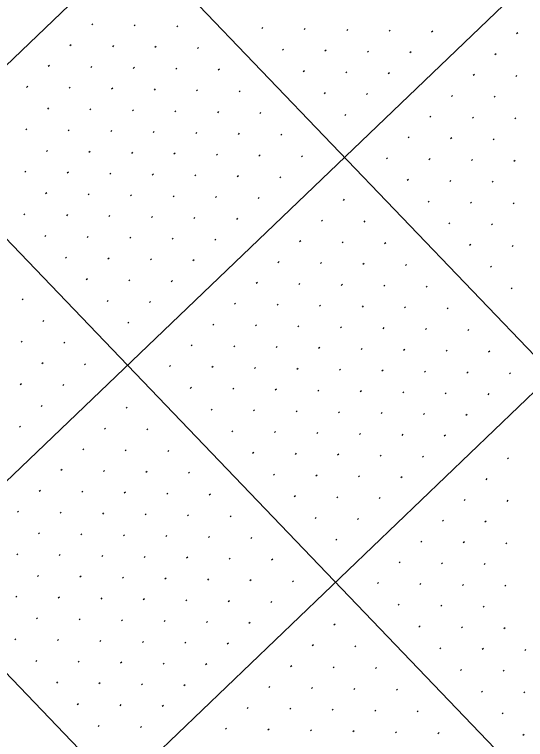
# Model space of a CAD drawing. Extents: x 2148987 to 2151117, y 142806 to 144993.
# Drawn here: x 2150211.6 to 2150296.6, y 144384 to 144504.6 of the extents above; entities that cross this region are included whole.
import ezdxf

# ---------------------------------------------------------------- set-up
doc = ezdxf.new("R2010")
doc.units = 0
doc.layers.add('PR_PIER_PH3', color=7, linetype='Continuous')
doc.layers.add('SHT_Profile_Grid_Minor', color=7, linetype='Continuous')

msp = doc.modelspace()

# ---------------------------------------------------------------- linework, layer by layer
at = {"layer": 'PR_PIER_PH3'}
for p, q in [((2150128.1, 144625.23), (2150449.83, 144289.5)), ((2150331.16, 144612.07), (2149194.02, 143522.32)), ((2150092, 144590.63), (2150413.73, 144254.91)), ((2150365.75, 144575.97), (2149228.62, 143486.22)), ((2150055.9, 144556.04), (2150377.63, 144220.31)), ((2150400.35, 144539.87), (2149263.21, 143450.12))]:
    msp.add_line(p, q, dxfattribs=at)
at = {"layer": 'SHT_Profile_Grid_Minor'}
for p, q in [((2150224.6, 144503.03), (2150224.42, 144502.85)), ((2150231.67, 144502.88), (2150231.49, 144502.7)), ((2150238.74, 144502.73), (2150238.56, 144502.55)), ((2150252.88, 144502.42), (2150252.7, 144502.25)), ((2150259.95, 144502.27), (2150259.77, 144502.1)), ((2150267.02, 144502.12), (2150266.84, 144501.95)), ((2150274.09, 144501.97), (2150273.91, 144501.8)), ((2150281.16, 144501.82), (2150280.98, 144501.65)), ((2150295.3, 144501.52), (2150295.12, 144501.35)), ((2150220.99, 144499.57), (2150220.81, 144499.39)), ((2150228.06, 144499.42), (2150227.88, 144499.24)), ((2150235.13, 144499.27), (2150234.95, 144499.09)), ((2150242.2, 144499.12), (2150242.02, 144498.94)), ((2150256.34, 144498.81), (2150256.16, 144498.64)), ((2150263.41, 144498.66), (2150263.23, 144498.49)), ((2150270.48, 144498.51), (2150270.3, 144498.34)), ((2150277.55, 144498.36), (2150277.37, 144498.19)), ((2150291.69, 144498.06), (2150291.51, 144497.89)), ((2150217.38, 144496.11), (2150217.2, 144495.93)), ((2150224.45, 144495.96), (2150224.27, 144495.78)), ((2150231.52, 144495.81), (2150231.34, 144495.63)), ((2150238.59, 144495.66), (2150238.41, 144495.48)), ((2150245.66, 144495.51), (2150245.48, 144495.33)), ((2150259.8, 144495.2), (2150259.62, 144495.03)), ((2150266.87, 144495.05), (2150266.69, 144494.88)), ((2150273.94, 144494.9), (2150273.76, 144494.73)), ((2150288.08, 144494.6), (2150287.9, 144494.43)), ((2150295.15, 144494.45), (2150294.97, 144494.28)), ((2150213.77, 144492.65), (2150213.59, 144492.47)), ((2150220.84, 144492.5), (2150220.66, 144492.32)), ((2150227.91, 144492.35), (2150227.73, 144492.17)), ((2150234.98, 144492.2), (2150234.8, 144492.02)), ((2150242.05, 144492.05), (2150241.87, 144491.87)), ((2150249.12, 144491.9), (2150248.94, 144491.72)), ((2150263.26, 144491.59), (2150263.08, 144491.42)), ((2150270.33, 144491.44), (2150270.15, 144491.27)), ((2150284.47, 144491.14), (2150284.29, 144490.97)), ((2150291.54, 144490.99), (2150291.36, 144490.82)), ((2150217.23, 144489.04), (2150217.05, 144488.87)), ((2150224.3, 144488.89), (2150224.12, 144488.71)), ((2150231.37, 144488.74), (2150231.19, 144488.56)), ((2150238.44, 144488.59), (2150238.26, 144488.41)), ((2150245.51, 144488.44), (2150245.33, 144488.26)), ((2150252.58, 144488.29), (2150252.4, 144488.11)), ((2150266.72, 144487.98), (2150266.54, 144487.81)), ((2150280.86, 144487.68), (2150280.68, 144487.51)), ((2150287.93, 144487.53), (2150287.75, 144487.36)), ((2150295, 144487.38), (2150294.82, 144487.21)), ((2150213.62, 144485.58), (2150213.44, 144485.41)), ((2150220.69, 144485.43), (2150220.51, 144485.26)), ((2150227.76, 144485.28), (2150227.58, 144485.1)), ((2150234.83, 144485.13), (2150234.65, 144484.95)), ((2150241.9, 144484.98), (2150241.72, 144484.8)), ((2150248.97, 144484.83), (2150248.79, 144484.65)), ((2150256.04, 144484.68), (2150255.86, 144484.5)), ((2150277.25, 144484.22), (2150277.07, 144484.05)), ((2150284.32, 144484.07), (2150284.14, 144483.9)), ((2150291.39, 144483.92), (2150291.21, 144483.75)), ((2150217.08, 144481.97), (2150216.9, 144481.8)), ((2150224.15, 144481.82), (2150223.97, 144481.65)), ((2150231.22, 144481.67), (2150231.04, 144481.49)), ((2150238.29, 144481.52), (2150238.11, 144481.34)), ((2150245.36, 144481.37), (2150245.18, 144481.19)), ((2150252.43, 144481.22), (2150252.25, 144481.04)), ((2150259.5, 144481.07), (2150259.32, 144480.89)), ((2150273.64, 144480.77), (2150273.46, 144480.59)), ((2150280.71, 144480.61), (2150280.53, 144480.44)), ((2150287.78, 144480.46), (2150287.6, 144480.29)), ((2150294.85, 144480.31), (2150294.67, 144480.14)), ((2150213.47, 144478.51), (2150213.29, 144478.34)), ((2150220.54, 144478.36), (2150220.36, 144478.19)), ((2150227.61, 144478.21), (2150227.43, 144478.04)), ((2150234.68, 144478.06), (2150234.5, 144477.88)), ((2150241.75, 144477.91), (2150241.57, 144477.73)), ((2150248.82, 144477.76), (2150248.64, 144477.58)), ((2150255.89, 144477.61), (2150255.71, 144477.43)), ((2150277.1, 144477.16), (2150276.92, 144476.98)), ((2150284.17, 144477), (2150283.99, 144476.83)), ((2150291.24, 144476.85), (2150291.06, 144476.68)), ((2150216.93, 144474.9), (2150216.75, 144474.73)), ((2150224, 144474.75), (2150223.82, 144474.58)), ((2150231.07, 144474.6), (2150230.89, 144474.43)), ((2150238.14, 144474.45), (2150237.96, 144474.27)), ((2150245.21, 144474.3), (2150245.03, 144474.12)), ((2150252.28, 144474.15), (2150252.1, 144473.97)), ((2150266.42, 144473.85), (2150266.24, 144473.67)), ((2150280.56, 144473.55), (2150280.38, 144473.37)), ((2150287.63, 144473.39), (2150287.45, 144473.22)), ((2150294.7, 144473.24), (2150294.52, 144473.07)), ((2150213.32, 144471.44), (2150213.14, 144471.27)), ((2150220.39, 144471.29), (2150220.21, 144471.12)), ((2150227.46, 144471.14), (2150227.28, 144470.97)), ((2150234.53, 144470.99), (2150234.35, 144470.82)), ((2150241.6, 144470.84), (2150241.42, 144470.66)), ((2150248.67, 144470.69), (2150248.49, 144470.51)), ((2150262.81, 144470.39), (2150262.63, 144470.21)), ((2150269.88, 144470.24), (2150269.7, 144470.06)), ((2150284.02, 144469.94), (2150283.84, 144469.76)), ((2150291.09, 144469.78), (2150290.91, 144469.61)), ((2150216.78, 144467.83), (2150216.6, 144467.66)), ((2150223.85, 144467.68), (2150223.67, 144467.51)), ((2150230.92, 144467.53), (2150230.74, 144467.36)), ((2150237.99, 144467.38), (2150237.81, 144467.21)), ((2150245.06, 144467.23), (2150244.88, 144467.05)), ((2150259.2, 144466.93), (2150259.02, 144466.75)), ((2150266.27, 144466.78), (2150266.09, 144466.6)), ((2150273.34, 144466.63), (2150273.16, 144466.45)), ((2150287.48, 144466.33), (2150287.3, 144466.15)), ((2150294.55, 144466.17), (2150294.37, 144466)), ((2150220.24, 144464.22), (2150220.06, 144464.05)), ((2150227.31, 144464.07), (2150227.13, 144463.9)), ((2150234.38, 144463.92), (2150234.2, 144463.75)), ((2150241.45, 144463.77), (2150241.27, 144463.6)), ((2150255.59, 144463.47), (2150255.41, 144463.29)), ((2150262.66, 144463.32), (2150262.48, 144463.14)), ((2150269.73, 144463.17), (2150269.55, 144462.99)), ((2150276.8, 144463.02), (2150276.62, 144462.84)), ((2150290.94, 144462.72), (2150290.76, 144462.54)), ((2150223.7, 144460.61), (2150223.52, 144460.44)), ((2150230.77, 144460.46), (2150230.59, 144460.29)), ((2150237.84, 144460.31), (2150237.66, 144460.14)), ((2150251.98, 144460.01), (2150251.8, 144459.83)), ((2150259.05, 144459.86), (2150258.87, 144459.68)), ((2150266.12, 144459.71), (2150265.94, 144459.53)), ((2150273.19, 144459.56), (2150273.01, 144459.38)), ((2150280.26, 144459.41), (2150280.08, 144459.23)), ((2150294.4, 144459.11), (2150294.22, 144458.93)), ((2150213.02, 144457.3), (2150212.84, 144457.13)), ((2150227.16, 144457), (2150226.98, 144456.83)), ((2150234.23, 144456.85), (2150234.05, 144456.68)), ((2150248.37, 144456.55), (2150248.19, 144456.38)), ((2150255.44, 144456.4), (2150255.26, 144456.22)), ((2150262.51, 144456.25), (2150262.33, 144456.07)), ((2150269.58, 144456.1), (2150269.4, 144455.92)), ((2150276.65, 144455.95), (2150276.47, 144455.77)), ((2150283.72, 144455.8), (2150283.54, 144455.62)), ((2150216.48, 144453.69), (2150216.3, 144453.52)), ((2150230.62, 144453.39), (2150230.44, 144453.22)), ((2150244.76, 144453.09), (2150244.58, 144452.92)), ((2150251.83, 144452.94), (2150251.65, 144452.77)), ((2150258.9, 144452.79), (2150258.72, 144452.62)), ((2150265.97, 144452.64), (2150265.79, 144452.46)), ((2150273.04, 144452.49), (2150272.86, 144452.31)), ((2150280.11, 144452.34), (2150279.93, 144452.16)), ((2150287.18, 144452.19), (2150287, 144452.01)), ((2150212.87, 144450.23), (2150212.69, 144450.06)), ((2150219.94, 144450.08), (2150219.76, 144449.91)), ((2150241.15, 144449.63), (2150240.97, 144449.46)), ((2150248.22, 144449.48), (2150248.04, 144449.31)), ((2150255.29, 144449.33), (2150255.11, 144449.16)), ((2150262.36, 144449.18), (2150262.18, 144449.01)), ((2150269.43, 144449.03), (2150269.25, 144448.85)), ((2150276.5, 144448.88), (2150276.32, 144448.7)), ((2150283.57, 144448.73), (2150283.39, 144448.55)), ((2150290.64, 144448.58), (2150290.45, 144448.4)), ((2150216.33, 144446.62), (2150216.15, 144446.45)), ((2150223.4, 144446.47), (2150223.22, 144446.3)), ((2150237.54, 144446.17), (2150237.36, 144446)), ((2150244.61, 144446.02), (2150244.43, 144445.85)), ((2150251.68, 144445.87), (2150251.5, 144445.7)), ((2150258.75, 144445.72), (2150258.57, 144445.55)), ((2150265.82, 144445.57), (2150265.64, 144445.4)), ((2150272.89, 144445.42), (2150272.71, 144445.24)), ((2150279.96, 144445.27), (2150279.78, 144445.09)), ((2150287.03, 144445.12), (2150286.84, 144444.94)), ((2150294.09, 144444.97), (2150293.91, 144444.79)), ((2150212.72, 144443.16), (2150212.54, 144442.99)), ((2150219.79, 144443.01), (2150219.61, 144442.84)), ((2150241, 144442.56), (2150240.82, 144442.39)), ((2150248.07, 144442.41), (2150247.89, 144442.24)), ((2150255.14, 144442.26), (2150254.96, 144442.09)), ((2150262.21, 144442.11), (2150262.03, 144441.94)), ((2150269.28, 144441.96), (2150269.1, 144441.79)), ((2150276.35, 144441.81), (2150276.17, 144441.63)), ((2150283.42, 144441.66), (2150283.23, 144441.48)), ((2150290.48, 144441.51), (2150290.3, 144441.33)), ((2150216.18, 144439.55), (2150216, 144439.38)), ((2150230.32, 144439.25), (2150230.14, 144439.08)), ((2150244.46, 144438.95), (2150244.28, 144438.78)), ((2150251.53, 144438.8), (2150251.35, 144438.63)), ((2150258.6, 144438.65), (2150258.42, 144438.48)), ((2150265.67, 144438.5), (2150265.49, 144438.33)), ((2150272.74, 144438.35), (2150272.56, 144438.18)), ((2150279.81, 144438.2), (2150279.62, 144438.02)), ((2150286.87, 144438.05), (2150286.69, 144437.87)), ((2150212.57, 144436.09), (2150212.39, 144435.92)), ((2150226.71, 144435.79), (2150226.53, 144435.62)), ((2150233.78, 144435.64), (2150233.6, 144435.47)), ((2150247.92, 144435.34), (2150247.74, 144435.17)), ((2150254.99, 144435.19), (2150254.81, 144435.02)), ((2150262.06, 144435.04), (2150261.88, 144434.87)), ((2150269.13, 144434.89), (2150268.95, 144434.72)), ((2150276.2, 144434.74), (2150276.01, 144434.57)), ((2150283.26, 144434.59), (2150283.08, 144434.41)), ((2150223.1, 144432.33), (2150222.92, 144432.16)), ((2150230.17, 144432.18), (2150229.99, 144432.01)), ((2150237.24, 144432.03), (2150237.06, 144431.86)), ((2150251.38, 144431.73), (2150251.2, 144431.56)), ((2150258.45, 144431.58), (2150258.27, 144431.41)), ((2150265.52, 144431.43), (2150265.34, 144431.26)), ((2150272.59, 144431.28), (2150272.41, 144431.11)), ((2150279.65, 144431.13), (2150279.47, 144430.96)), ((2150293.79, 144430.83), (2150293.61, 144430.65)), ((2150219.49, 144428.87), (2150219.31, 144428.7)), ((2150226.56, 144428.72), (2150226.38, 144428.55)), ((2150233.63, 144428.57), (2150233.45, 144428.4)), ((2150240.7, 144428.42), (2150240.52, 144428.25)), ((2150254.84, 144428.12), (2150254.66, 144427.95)), ((2150261.91, 144427.97), (2150261.73, 144427.8)), ((2150268.98, 144427.82), (2150268.8, 144427.65)), ((2150276.05, 144427.67), (2150275.86, 144427.5)), ((2150290.18, 144427.37), (2150290, 144427.19)), ((2150215.88, 144425.41), (2150215.7, 144425.24)), ((2150222.95, 144425.26), (2150222.77, 144425.09)), ((2150230.02, 144425.11), (2150229.84, 144424.94)), ((2150237.09, 144424.96), (2150236.91, 144424.79)), ((2150244.16, 144424.81), (2150243.98, 144424.64)), ((2150258.3, 144424.51), (2150258.12, 144424.34)), ((2150265.37, 144424.36), (2150265.19, 144424.19)), ((2150272.44, 144424.21), (2150272.25, 144424.04)), ((2150286.57, 144423.91), (2150286.39, 144423.74)), ((2150293.64, 144423.76), (2150293.46, 144423.58)), ((2150212.27, 144421.95), (2150212.09, 144421.78)), ((2150219.34, 144421.8), (2150219.16, 144421.63)), ((2150226.41, 144421.65), (2150226.23, 144421.48)), ((2150233.48, 144421.5), (2150233.3, 144421.33)), ((2150240.55, 144421.35), (2150240.37, 144421.18)), ((2150247.62, 144421.2), (2150247.44, 144421.03)), ((2150261.76, 144420.9), (2150261.58, 144420.73)), ((2150268.83, 144420.75), (2150268.64, 144420.58)), ((2150282.96, 144420.45), (2150282.78, 144420.28)), ((2150290.03, 144420.3), (2150289.85, 144420.13)), ((2150215.73, 144418.34), (2150215.55, 144418.17)), ((2150222.8, 144418.19), (2150222.62, 144418.02)), ((2150229.87, 144418.04), (2150229.69, 144417.87)), ((2150236.94, 144417.89), (2150236.76, 144417.72)), ((2150244.01, 144417.74), (2150243.83, 144417.57)), ((2150251.08, 144417.59), (2150250.9, 144417.42)), ((2150265.22, 144417.29), (2150265.03, 144417.12)), ((2150279.35, 144416.99), (2150279.17, 144416.82)), ((2150286.42, 144416.84), (2150286.24, 144416.67)), ((2150293.49, 144416.69), (2150293.31, 144416.52)), ((2150212.12, 144414.88), (2150211.94, 144414.71)), ((2150219.19, 144414.73), (2150219.01, 144414.56)), ((2150226.26, 144414.58), (2150226.08, 144414.41)), ((2150233.33, 144414.43), (2150233.15, 144414.26)), ((2150240.4, 144414.28), (2150240.22, 144414.11)), ((2150247.47, 144414.13), (2150247.29, 144413.96)), ((2150254.54, 144413.98), (2150254.36, 144413.81)), ((2150275.74, 144413.53), (2150275.56, 144413.36)), ((2150282.81, 144413.38), (2150282.63, 144413.21)), ((2150289.88, 144413.23), (2150289.7, 144413.06)), ((2150215.58, 144411.27), (2150215.4, 144411.1)), ((2150222.65, 144411.12), (2150222.47, 144410.95)), ((2150229.72, 144410.97), (2150229.54, 144410.8)), ((2150236.79, 144410.82), (2150236.61, 144410.65)), ((2150243.86, 144410.67), (2150243.68, 144410.5)), ((2150250.93, 144410.52), (2150250.75, 144410.35)), ((2150258, 144410.37), (2150257.81, 144410.2)), ((2150272.13, 144410.07), (2150271.95, 144409.9)), ((2150279.2, 144409.92), (2150279.02, 144409.75)), ((2150286.27, 144409.77), (2150286.09, 144409.6)), ((2150293.34, 144409.62), (2150293.16, 144409.45)), ((2150211.97, 144407.81), (2150211.79, 144407.64)), ((2150219.04, 144407.66), (2150218.86, 144407.49)), ((2150226.11, 144407.51), (2150225.93, 144407.34)), ((2150233.18, 144407.36), (2150233, 144407.19)), ((2150240.25, 144407.21), (2150240.07, 144407.04)), ((2150247.32, 144407.06), (2150247.14, 144406.89)), ((2150254.39, 144406.91), (2150254.2, 144406.74)), ((2150275.59, 144406.46), (2150275.41, 144406.29)), ((2150282.66, 144406.31), (2150282.48, 144406.14)), ((2150289.73, 144406.16), (2150289.55, 144405.99)), ((2150215.43, 144404.2), (2150215.25, 144404.03)), ((2150222.5, 144404.05), (2150222.32, 144403.88)), ((2150229.57, 144403.9), (2150229.39, 144403.73)), ((2150236.64, 144403.75), (2150236.46, 144403.58)), ((2150243.71, 144403.6), (2150243.53, 144403.43)), ((2150250.78, 144403.45), (2150250.59, 144403.28)), ((2150264.91, 144403.15), (2150264.73, 144402.98)), ((2150279.05, 144402.85), (2150278.87, 144402.68)), ((2150286.12, 144402.7), (2150285.94, 144402.53)), ((2150293.19, 144402.55), (2150293.01, 144402.38)), ((2150211.82, 144400.74), (2150211.64, 144400.57)), ((2150218.89, 144400.59), (2150218.71, 144400.42)), ((2150225.96, 144400.44), (2150225.78, 144400.27)), ((2150233.03, 144400.29), (2150232.85, 144400.12)), ((2150240.1, 144400.14), (2150239.92, 144399.97)), ((2150247.17, 144399.99), (2150246.98, 144399.82)), ((2150261.3, 144399.69), (2150261.12, 144399.52)), ((2150268.37, 144399.54), (2150268.19, 144399.37)), ((2150282.51, 144399.24), (2150282.33, 144399.07)), ((2150289.58, 144399.09), (2150289.4, 144398.92)), ((2150296.65, 144398.94), (2150296.47, 144398.77)), ((2150215.28, 144397.13), (2150215.1, 144396.96)), ((2150222.35, 144396.98), (2150222.17, 144396.81)), ((2150229.42, 144396.83), (2150229.24, 144396.66)), ((2150236.49, 144396.68), (2150236.31, 144396.51)), ((2150243.56, 144396.53), (2150243.37, 144396.36)), ((2150257.69, 144396.23), (2150257.51, 144396.06)), ((2150264.76, 144396.08), (2150264.58, 144395.91)), ((2150271.83, 144395.93), (2150271.65, 144395.76)), ((2150285.97, 144395.63), (2150285.79, 144395.46)), ((2150293.04, 144395.48), (2150292.86, 144395.31)), ((2150218.74, 144393.53), (2150218.56, 144393.35)), ((2150225.81, 144393.37), (2150225.63, 144393.2)), ((2150232.88, 144393.22), (2150232.7, 144393.05)), ((2150239.95, 144393.07), (2150239.76, 144392.9)), ((2150254.08, 144392.77), (2150253.9, 144392.6)), ((2150261.15, 144392.62), (2150260.97, 144392.45)), ((2150268.22, 144392.47), (2150268.04, 144392.3)), ((2150275.29, 144392.32), (2150275.11, 144392.15)), ((2150289.43, 144392.02), (2150289.25, 144391.85)), ((2150296.5, 144391.87), (2150296.32, 144391.7)), ((2150222.2, 144389.92), (2150222.02, 144389.74)), ((2150229.27, 144389.76), (2150229.09, 144389.59)), ((2150236.34, 144389.61), (2150236.16, 144389.44)), ((2150250.47, 144389.31), (2150250.29, 144389.14)), ((2150257.54, 144389.16), (2150257.36, 144388.99)), ((2150264.61, 144389.01), (2150264.43, 144388.84)), ((2150271.68, 144388.86), (2150271.5, 144388.69)), ((2150278.75, 144388.71), (2150278.57, 144388.54)), ((2150292.89, 144388.41), (2150292.71, 144388.24)), ((2150225.66, 144386.31), (2150225.48, 144386.13)), ((2150232.73, 144386.15), (2150232.55, 144385.98)), ((2150246.86, 144385.85), (2150246.68, 144385.68)), ((2150253.93, 144385.7), (2150253.75, 144385.53)), ((2150261, 144385.55), (2150260.82, 144385.38)), ((2150268.07, 144385.4), (2150267.89, 144385.23)), ((2150275.14, 144385.25), (2150274.96, 144385.08)), ((2150282.21, 144385.1), (2150282.03, 144384.93)), ((2150296.35, 144384.8), (2150296.17, 144384.63))]:
    msp.add_line(p, q, dxfattribs=at)

doc.saveas('drawing.dxf')
